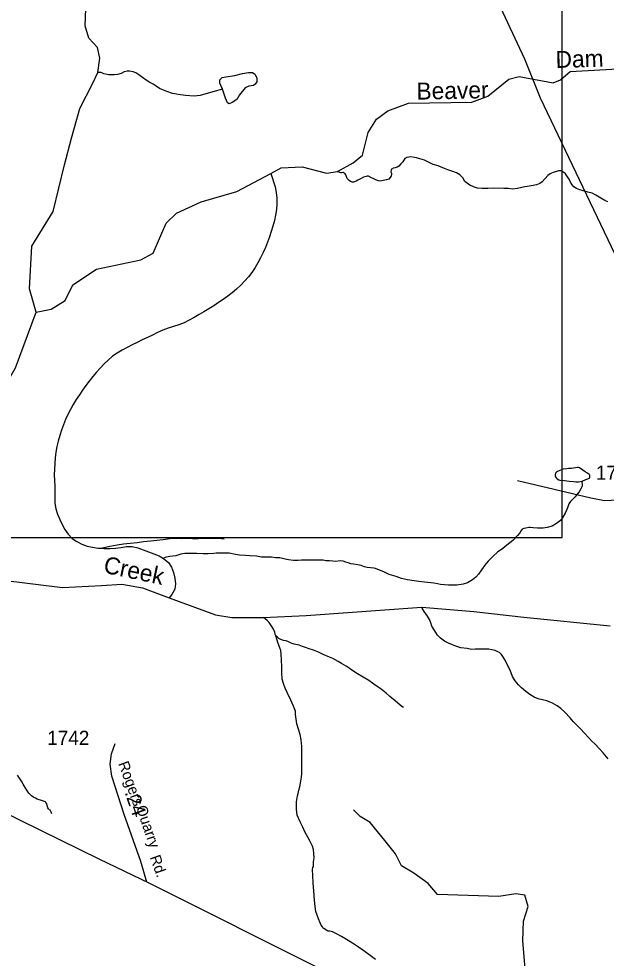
# Model space of a CAD drawing. Extents: x 2056842 to 2160602, y 826753 to 1016856.
# Drawn here: x 2099244 to 2104424, y 842142 to 850429 of the extents above; entities that cross this region are included whole.
import ezdxf

# ---------------------------------------------------------------- set-up
doc = ezdxf.new("R2010")
doc.units = 0
for name, color, linetype in [('Exist Boundary Political CountyLine', 7, 'Continuous'), ('Exist Hydrographic Creek Single Shore', 7, 'Continuous'), ('Exist Hydrographic Creek Single Shore Label', 7, 'Continuous'), ('Exist Hydrographic Misc Water Feature', 7, 'Continuous'), ('Exist Road Non-System Type 51', 7, 'Continuous'), ('Exist Road Secondary Mileage Hundredths English Label', 7, 'Continuous'), ('Exist Road Secondary Type 20 Attributed', 7, 'Continuous'), ('Exist Road Secondary Type 51 Attributed', 7, 'Continuous'), ('Exist Road Secondary Type 51 Label', 7, 'Continuous'), ('Exist Road Secondary Type 51 Number Label', 7, 'Continuous'), ('Exist Utilities Electrical Transmission Line', 7, 'Continuous'), ('Map Preparation Inset Cut Line', 7, 'Continuous')]:
    doc.layers.add(name, color=color, linetype=linetype)

msp = doc.modelspace()

# ---------------------------------------------------------------- linework, layer by layer
at = {"layer": 'Exist Boundary Political CountyLine'}
msp.add_lwpolyline([(2087202.4, 846841.6), (2088278.5, 846703.3), (2089060.9, 846620.9), (2089592.9, 846564), (2090401.1, 846475.5), (2091507.2, 846371.9), (2092417.4, 846283.6), (2093037.6, 846221), (2093614.4, 846162.7), (2094823.1, 845562.6), (2096040.2, 844956.3), (2096290.8, 844827.9), (2097736.3, 844110.3), (2098905.5, 843530.6), (2099954.7, 843014.5), (2100389.5, 842806.4), (2101933, 842032.5), (2102162, 841868.8), (2110170.3, 837920.8)], dxfattribs=at)
at = {"layer": 'Exist Hydrographic Creek Single Shore'}
for points in [[(2099396, 847840.1), (2099337.2, 848048), (2099358.4, 848423.4), (2099545.8, 848727.5), (2099647, 849140.5), (2099707.8, 849374.9), (2099781.3, 849638.4), (2099898, 849860.7), (2099939.8, 849955.3), (2099959.5, 850082), (2099939, 850174.8), (2099863.1, 850258.4), (2099830.1, 850367.4), (2099837.1, 850593.6), (2099895.1, 850809), (2099881.7, 851091.5), (2099843.7, 851552.7), (2099906, 852492)], [(2099396, 847840.1), (2099529.1, 847866.8), (2099654.2, 847943), (2099720, 848082.7), (2099928.1, 848219.5), (2100319.1, 848303.4), (2100428, 848360.2), (2100543.1, 848626.8), (2100635.1, 848713.6), (2100851.1, 848814.1), (2101167, 848906), (2101465.1, 849064.8), (2101558.1, 849114.5), (2101743.8, 849122.2), (2101956.5, 849066.4), (2102054.3, 849080.3), (2102191.1, 849157.2), (2102275.6, 849226.1), (2102324.1, 849426.9), (2102399, 849543.4), (2102498, 849616.8), (2102681.1, 849685.3), (2103240.1, 849693.4), (2103381, 849746.3), (2103564.1, 849896.8), (2103655.1, 849921.1), (2103955.9, 849862.5), (2104022, 849890.6), (2104105, 849964.3), (2104580.1, 849990.7)], [(2097909.2, 846410.6), (2098509.2, 846431), (2098600, 846488.2), (2098624, 846815.8), (2098765.1, 846947.4), (2099023, 847073.4), (2099131.1, 847199.2), (2099214.1, 847348.3), (2099396, 847840.1)], [(2099083.2, 845481), (2099628.1, 845410.6), (2099973.3, 845430.4), (2100153.1, 845440.5), (2100335.5, 845407.6), (2100569.3, 845320.5), (2100979.7, 845171.9), (2101124, 845146.6), (2101398.4, 845148.6), (2101779.1, 845166.2), (2102798, 845237.2), (2103255.2, 845199.8), (2103695.9, 845149.1), (2104458.1, 845073.1)]]:
    msp.add_lwpolyline(points, dxfattribs=at)
at = {"layer": 'Exist Hydrographic Misc Water Feature'}
for points in [[(2101041.7, 849808), (2100955.4, 849785.2), (2100842.7, 849752.3), (2100789.5, 849745.9), (2100714.8, 849752.3), (2100648.3, 849761.6), (2100634.1, 849763.7), (2100598.7, 849769.5), (2100548.4, 849787.3), (2100504.3, 849805.3), (2100484.2, 849815.2), (2100453.9, 849834.9), (2100430.3, 849851), (2100400.2, 849866.9), (2100368.2, 849886.8), (2100301.9, 849934.6), (2100275.9, 849952.3), (2100251.7, 849960.4), (2100220.1, 849966.5), (2100200, 849966.3), (2100174, 849960.1), (2100146.1, 849946), (2100113.7, 849937.9), (2100085.8, 849934), (2100057.7, 849933.8), (2100037.6, 849935.7), (2100009.7, 849941.5), (2099994, 849943.5), (2099970.2, 849953.6), (2099956, 849955.3), (2099939.8, 849955.3)], [(2101041.7, 849808), (2101017.7, 849860), (2101016.4, 849891.6), (2101036.7, 849910.6), (2101069.6, 849915.7), (2101149.3, 849927.1), (2101215.2, 849946.1), (2101268.4, 849956.2), (2101303.8, 849956.2), (2101325.3, 849941), (2101343.1, 849906.8), (2101341.8, 849871.4), (2101327.9, 849851.1), (2101312.7, 849840.9), (2101272.2, 849833.3), (2101240.5, 849819.4), (2101191.1, 849758.6), (2101165.8, 849715.5), (2101126.5, 849690.2), (2101100, 849678.8), (2101098.7, 849678.8), (2101083.5, 849688.9), (2101067, 849729.5), (2101041.7, 849808)], [(2103158.1, 849025.4), (2103131.9, 849051.3), (2103102.1, 849069.2), (2103072.4, 849081.5), (2103026.1, 849097), (2102982.4, 849115), (2102941.6, 849130.9), (2102897.7, 849142.8), (2102862, 849160.8), (2102822, 849180.7), (2102779.6, 849194.4), (2102749.9, 849202.1), (2102733.7, 849204.2), (2102702.1, 849210.2), (2102665.6, 849206), (2102647.7, 849196.1), (2102629.9, 849168), (2102611.6, 849148), (2102593.8, 849130), (2102580.3, 849119.9), (2102564.1, 849113.9), (2102545.8, 849109.7), (2102538, 849105.6), (2102530, 849101.6), (2102526.1, 849095.7), (2102525.9, 849079.5), (2102529.8, 849067.5), (2102530.4, 849055.6), (2102526.3, 849043.7), (2102518.1, 849027.5), (2102506.5, 849015.5), (2102486.4, 849009.6), (2102458.1, 849001.3), (2102434.1, 848995.2), (2102414.4, 848999.4), (2102398.4, 849005), (2102374.6, 849017.2), (2102354.5, 849027.1), (2102326.2, 849039.1), (2102316.4, 849041), (2102306.3, 849038.9), (2102294.6, 849035), (2102282.3, 849030.7), (2102264.3, 849020.9), (2102244.2, 849011), (2102232.1, 849004.7), (2102218.6, 848996.6), (2102204.8, 848990.6), (2102194.6, 848988.5), (2102184.5, 848988.8), (2102176.7, 848990.4), (2102168.5, 848994.5), (2102156.6, 849002.3), (2102140.4, 849020.6), (2102130.4, 849044.4), (2102128.3, 849052.4), (2102122.4, 849060.2), (2102114.4, 849068.3), (2102108.5, 849072.5), (2102102.3, 849072.2), (2102090.6, 849070.3), (2102084.3, 849070.1), (2102074.2, 849072), (2102054.3, 849080.3)], [(2101465.1, 849064.8), (2101505, 848945.7), (2101513.4, 848896.5), (2101519.5, 848846.5), (2101520.2, 848796.9), (2101515.6, 848746.8), (2101508.7, 848697.2), (2101498.8, 848648.3), (2101485.3, 848600.1), (2101469.3, 848552.6), (2101454.5, 848505), (2101438.1, 848457.5), (2101418.7, 848411.8), (2101397.5, 848366.3), (2101375.6, 848321), (2101352, 848276.6), (2101327, 848233.4), (2101299.3, 848192.1), (2101268.4, 848152.6), (2101235.7, 848114.5), (2101200.9, 848078.4), (2101164.6, 848044.2), (2101126, 848012.2), (2101086.1, 847981.8), (2101045.3, 847953.1), (2101004, 847924.8), (2100962.4, 847896.7), (2100920.2, 847870.2), (2100877.1, 847844.2), (2100833.8, 847819.2), (2100790.6, 847794), (2100746.9, 847769.4), (2100702.4, 847747), (2100656.1, 847728.4), (2100608.3, 847714.6), (2100560.1, 847700.8), (2100513.1, 847682.7), (2100468, 847661.6), (2100423.5, 847639.1), (2100378.6, 847617.1), (2100332.9, 847595.6), (2100287.8, 847574.4), (2100242.9, 847552), (2100198.6, 847529.1), (2100154.3, 847505.4), (2100111, 847479.9), (2100070.6, 847451.6), (2100032.9, 847418.7), (2099996.4, 847384.1), (2099962, 847347.9), (2099928.1, 847310.8), (2099896.3, 847272.3), (2099865.4, 847232.7), (2099835.9, 847192.6), (2099806.5, 847152), (2099778, 847110.9), (2099750.4, 847069.2), (2099724.5, 847026.4), (2099699.7, 846982.7), (2099676.9, 846938.3), (2099655.8, 846892.8), (2099637.2, 846846.5), (2099620.3, 846799.6), (2099605.2, 846751.6), (2099591.6, 846703.3), (2099580.6, 846654.7), (2099571.5, 846605.7), (2099565.4, 846555.9), (2099561.3, 846505.9), (2099558, 846456), (2099557.4, 846406.2), (2099559.2, 846356), (2099561.1, 846306.2), (2099562.1, 846256.2), (2099560.5, 846205.7), (2099561.9, 846155.6), (2099571.3, 846107.1), (2099586.7, 846059.3), (2099605.4, 846012.7), (2099626.3, 845967.3), (2099651.3, 845923.8), (2099680.6, 845882.8), (2099713.9, 845845.3), (2099755.1, 845817.1), (2099799.6, 845793), (2099846.9, 845776.5), (2099895.3, 845766.7), (2099945.4, 845760.3), (2099982.7, 845757.9)], [(2104438.7, 848813.6), (2104410.4, 848825.6), (2104376.7, 848845.3), (2104332.4, 848873.1), (2104298.6, 848889.2), (2104260.3, 848899), (2104210.2, 848912.7), (2104192.2, 848918.7), (2104160.6, 848930.8), (2104138.3, 848946.7), (2104122.1, 848964.6), (2104108.1, 848988.6), (2104096, 849014.4), (2104082.3, 849034.4), (2104065.7, 849060.4), (2104049.9, 849072.5), (2104025.9, 849086.3), (2104002.1, 849086.3), (2103984.1, 849082.1), (2103956, 849074.2), (2103940, 849068.1), (2103928.1, 849060.1), (2103908.2, 849047.7), (2103858, 848991.6), (2103838.3, 848975.6), (2103808.3, 848963.5), (2103766.1, 848955.7), (2103706.2, 848945.3), (2103640.6, 848931.3), (2103596.1, 848925), (2103558.4, 848930.7), (2103522.3, 848930.9), (2103432.5, 848934.4), (2103378.5, 848932.4), (2103330.6, 848932.4), (2103288.7, 848933.9), (2103252.4, 848945.8), (2103220.2, 848961.7), (2103188.1, 848985.6), (2103178.4, 848993.6), (2103158.1, 849025.4)], [(2104210.4, 846351.2), (2104242.6, 846363.4), (2104262.3, 846369.3), (2104274.4, 846375.6), (2104277.9, 846379.5), (2104280.4, 846385.6), (2104280.2, 846395.4), (2104278.1, 846401.4), (2104272.4, 846409.6), (2104259.9, 846421.6), (2104238.1, 846433.4), (2104216.2, 846447.3), (2104188.1, 846467), (2104177.8, 846469.4), (2104169.6, 846469.4), (2104152, 846467.2), (2104134.2, 846465), (2104118, 846463), (2104090.1, 846460.7), (2104076.1, 846458.8), (2104043.9, 846454.7), (2104028.1, 846448.6), (2104013.8, 846444.7), (2103993.9, 846434.7), (2103983.9, 846430.5), (2103976.3, 846420.3), (2103972.2, 846406.4), (2103974, 846396.4), (2103976.5, 846388.7), (2103982.4, 846378.5), (2103990.4, 846370.7), (2104004.6, 846360.5), (2104014.4, 846358.6), (2104054.6, 846354.9), (2104098.1, 846351.2), (2104136.6, 846347), (2104156.3, 846345.2), (2104180.5, 846345.2), (2104210.4, 846351.2)], [(2104210.4, 846351.2), (2104208.6, 846335.2), (2104210.4, 846323.2), (2104210.6, 846309.4), (2104208.4, 846299.2), (2104200.4, 846281.3), (2104184.6, 846257.3), (2104166.4, 846235.3), (2104149.1, 846213.2), (2104128.8, 846191.1), (2104108.9, 846171), (2104094.6, 846148.9), (2104080.8, 846114.8), (2104073.1, 846092.9), (2104063, 846068.8), (2104041.3, 846032.7), (2104019.3, 846002.8), (2103985.7, 845976.7), (2103947.6, 845952.4), (2103901.8, 845940.3), (2103867.6, 845936.2), (2103845.7, 845934.2), (2103817.4, 845936), (2103779.4, 845938.1), (2103753.4, 845940.1), (2103741.5, 845939.8), (2103715.9, 845935.6), (2103697.8, 845931.9), (2103683.9, 845925.8), (2103673.8, 845913.6), (2103661.9, 845893.5), (2103641.8, 845871.7), (2103600, 845827.4), (2103546.3, 845785.2), (2103510.6, 845757.3), (2103466.1, 845723.1), (2103426.5, 845686.9), (2103382.6, 845642.8), (2103364.6, 845622.8), (2103344.9, 845596.6), (2103316.8, 845558.7), (2103297.3, 845530.4), (2103272.9, 845504.4), (2103243.2, 845478.5), (2103201.4, 845452.4), (2103163.6, 845442.3), (2103107.1, 845432.2), (2103033.4, 845431.6), (2102963.3, 845439.4), (2102937.3, 845443.3), (2102903.4, 845449.3), (2102821.4, 845459.3), (2102771.4, 845464.8), (2102729.3, 845470.8), (2102671.3, 845478.7), (2102619.6, 845490.6), (2102571, 845508.1), (2102511.2, 845526.1), (2102463.4, 845550), (2102409.3, 845571.6), (2102389.4, 845579.9), (2102375.2, 845581.6), (2102314.9, 845587.5), (2102291.2, 845595.6), (2102262.7, 845605.6), (2102234.6, 845613.1), (2102195, 845617.1), (2102171, 845621.1), (2102148.8, 845628.9), (2102129, 845634.7), (2102105, 845642.9), (2102077.1, 845646.7), (2102038.9, 845642.7), (2102012.9, 845644.6), (2101984.8, 845648.5), (2101952.8, 845648.5), (2101926.8, 845652.4), (2101884.9, 845654.3), (2101842.9, 845654.2), (2101779.1, 845653.7), (2101736.9, 845653.6), (2101707, 845649.6), (2101664.9, 845649.5), (2101620.8, 845655.3), (2101592.7, 845663.2), (2101546.8, 845673), (2101508.9, 845674.8), (2101472.6, 845679), (2101424.8, 845680.6), (2101385, 845680.6), (2101339.1, 845688.3), (2101282.9, 845690.4), (2101242.7, 845694), (2101189, 845698.1), (2101154.8, 845702), (2101099, 845713.7), (2101042.8, 845715.4), (2101004.9, 845715.4), (2100985, 845715.2), (2100965.1, 845713.3)], [(2101054.1, 845837.4), (2101006.3, 845843.4), (2100962.4, 845845.2), (2100912.2, 845843.1), (2100828.5, 845840.7), (2100776.6, 845842.5), (2100730.7, 845844.6), (2100676.8, 845842.3), (2100618.3, 845844.1), (2100574.7, 845839.8), (2100518.5, 845833.7), (2100460.4, 845827.5), (2100408.6, 845821.6), (2100344.6, 845815.4), (2100286.4, 845805.2), (2100226.7, 845798.8), (2100167, 845792.9), (2100110.6, 845786.4), (2100046.9, 845772.5), (2099982.7, 845757.9)], [(2099982.7, 845757.9), (2099995.8, 845756.7), (2100045.6, 845755.3), (2100095.7, 845757.8), (2100145.5, 845765.7), (2100195.1, 845772.8), (2100244.5, 845773), (2100292.7, 845762), (2100340.5, 845744.7), (2100387.7, 845727), (2100435, 845710), (2100481, 845690.1), (2100520.5, 845667.1)], [(2100965.1, 845713.3), (2100912.8, 845709.1), (2100870.8, 845709), (2100814.6, 845711), (2100761.1, 845710.6), (2100707.1, 845710.7), (2100672.9, 845704.5), (2100628.8, 845692.1), (2100577.3, 845684.1), (2100547.2, 845680.1), (2100535.1, 845675.9), (2100523, 845670), (2100520.5, 845667.1)], [(2100520.5, 845667.1), (2100524.2, 845664.5), (2100563.6, 845632.9), (2100590.9, 845591.9), (2100607.9, 845544.3), (2100619.8, 845495), (2100625.7, 845443.8), (2100618.5, 845395.8), (2100594.6, 845351.6), (2100569.3, 845320.5)], [(2103443.1, 844857.1), (2103414.8, 844860.9), (2103389, 844866.9), (2103363, 844868.8), (2103269.3, 844866.8), (2103235.2, 844866.3), (2103197.1, 844872.5), (2103140.9, 844880.1), (2103099.1, 844894.2), (2103069.1, 844906), (2103032.8, 844920), (2102996.9, 844939.7), (2102963.1, 844965.5), (2102945.1, 844981.6), (2102936.9, 844991.4), (2102906.7, 845037.4), (2102886.8, 845071.2), (2102876.6, 845101.1), (2102864.3, 845129.4), (2102846.6, 845159.2), (2102832.1, 845179.3), (2102817.9, 845199.3), (2102802.1, 845228.9), (2102798, 845237.2)], [(2101511.3, 844985), (2101504.6, 845001), (2101500.9, 845019.1), (2101488.6, 845042.9), (2101468.9, 845077.1), (2101450.6, 845102.9), (2101436.7, 845118.9), (2101412.9, 845138.7), (2101398.4, 845148.6)], [(2102636.7, 844352.8), (2102620.9, 844362.5), (2102584.8, 844390.7), (2102562.6, 844410.7), (2102514.9, 844450.4), (2102482.5, 844480), (2102440.4, 844514), (2102412.3, 844534.1), (2102374.2, 844559.8), (2102330.1, 844591.5), (2102280.3, 844621.4), (2102229.6, 844649.4), (2102189.7, 844677.4), (2102155.8, 844701.1), (2102129.6, 844716.9), (2102089.4, 844740.8), (2102059.6, 844758.7), (2102011.7, 844784.6), (2101983.6, 844796.6), (2101927.4, 844822.2), (2101885.4, 844840.3), (2101843.3, 844860.1), (2101805.4, 844869.9), (2101773.4, 844882), (2101745.3, 844892), (2101717.4, 844903.5), (2101673.1, 844913.4), (2101646.9, 844921.5), (2101623.1, 844933.6), (2101600.9, 844941.4), (2101579, 844945.2), (2101554.8, 844953.3), (2101537, 844963.3), (2101525.1, 844973.2), (2101511.3, 844985)], [(2102389.8, 842130.2), (2102331.5, 842173.9), (2102277.6, 842211.7), (2102239.5, 842237.8), (2102187.6, 842273.6), (2102134.9, 842307.6), (2102089.2, 842333.2), (2102045.1, 842357.3), (2102009, 842372.9), (2101987.1, 842379.1), (2101970.9, 842381.1), (2101967.4, 842382.9), (2101934.6, 842402.9), (2101928.8, 842407), (2101920.6, 842418.8), (2101910.6, 842432.9), (2101900.7, 842452.6), (2101886.4, 842488.9), (2101864.6, 842554.7), (2101856.2, 842596.5), (2101850.3, 842654.6), (2101845.8, 842732.4), (2101839.4, 842806.4), (2101835.5, 842872.3), (2101833.3, 842924.6), (2101835.5, 842940.5), (2101843.5, 842950.2), (2101843.3, 842992.4), (2101847.2, 843026.3), (2101846.8, 843064.6), (2101842.9, 843100.4), (2101832.7, 843130.4), (2101812.4, 843172.4), (2101792.9, 843210.3), (2101770.1, 843250.2), (2101748.4, 843298.1), (2101724, 843346.1), (2101699.8, 843402.1), (2101691.6, 843457.7), (2101691.8, 843521.8), (2101701.2, 843573.9), (2101707.6, 843596.1), (2101712.9, 843624.1), (2101720.9, 843654.1), (2101731.2, 843702), (2101737.1, 843738.1), (2101738.9, 843769.8), (2101740.6, 843826), (2101738.5, 843892), (2101740.2, 843945.7), (2101740, 844007.9), (2101733.8, 844068), (2101725.6, 844115.9), (2101697.1, 844207.9), (2101683.2, 844291.5), (2101685.2, 844319.6), (2101666.6, 844363.8), (2101642.8, 844419.4), (2101610.4, 844485.6), (2101592.3, 844525.2), (2101578.2, 844565.5), (2101565.9, 844603.5), (2101564, 844663.4), (2101563.8, 844713.3), (2101561.6, 844771.3), (2101557.9, 844823.4), (2101553.4, 844857.3), (2101547.2, 844879.4), (2101531, 844919.2), (2101511.3, 844985)], [(2104440.1, 843900.2), (2104397.7, 843954.1), (2104363.6, 843990.1), (2104323.4, 844031.9), (2104297.6, 844057.7), (2104265.4, 844091.8), (2104233.2, 844127.6), (2104197.1, 844163.9), (2104167.2, 844195.6), (2104133.1, 844231.2), (2104105, 844261.4), (2104058.3, 844313.1), (2104022.4, 844344.9), (2103990.6, 844368.7), (2103950.6, 844390.7), (2103920.1, 844404.6), (2103900.2, 844412.5), (2103862.5, 844420.3), (2103824.1, 844430.5), (2103788.2, 844444.5), (2103750.1, 844468.1), (2103714, 844493.9), (2103676.1, 844526), (2103650, 844553.9), (2103619.9, 844589.7), (2103597.7, 844627.5), (2103575.8, 844681.6), (2103549.1, 844731.4), (2103531.3, 844769.5), (2103513.3, 844803.5), (2103501, 844819.5), (2103483.1, 844839.2), (2103469.2, 844845.4), (2103443.1, 844857.1)], [(2099536.1, 843415.1), (2099530.3, 843428.9), (2099524.2, 843441.2), (2099520.1, 843447.1), (2099516, 843450.9), (2099512.3, 843453.2), (2099505.9, 843459), (2099500.4, 843468.8), (2099494, 843489.2), (2099489.9, 843503.2), (2099483.8, 843515.1), (2099479.7, 843521), (2099471.9, 843525), (2099453.8, 843531), (2099435.8, 843535), (2099424.1, 843538.7), (2099405.9, 843544.7), (2099391.9, 843552.5), (2099378, 843560.7), (2099355.6, 843574.7), (2099343.5, 843586.6), (2099333.7, 843598.7), (2099315.4, 843624.6), (2099301.7, 843646.6), (2099281.6, 843678.4), (2099269.3, 843702.2), (2099233.2, 843755.9)]]:
    msp.add_lwpolyline(points, dxfattribs=at)
at = {"layer": 'Exist Road Non-System Type 51'}
msp.add_lwpolyline([(2103735.1, 841712.7), (2103722.6, 841874.8), (2103689.4, 842294.6), (2103694.6, 842468.2), (2103734, 842599.1), (2103705, 842698.9), (2103628.1, 842709.3), (2103476.5, 842686.4), (2102936.5, 842705.1), (2102854.4, 842799.7), (2102727.7, 842893.2), (2102617.6, 842955.6), (2102565.7, 843061.6), (2102470.2, 843180), (2102343.5, 843340.1), (2102254.2, 843392), (2102193.9, 843450.2)], dxfattribs=at)
at = {"layer": 'Exist Road Secondary Type 20 Attributed'}
msp.add_lwpolyline([(2100374.3, 842813.6), (2100319.5, 842994.8), (2100174.1, 843408.4), (2100063, 843748.2), (2100050.6, 843852.1), (2100060.9, 843943.6), (2100094.2, 844037.1)], dxfattribs=at)
at = {"layer": 'Exist Road Secondary Type 51 Attributed'}
msp.add_lwpolyline([(2104526.3, 846183), (2104409.5, 846177.3), (2104288, 846200.2), (2103642.3, 846353.6)], dxfattribs=at)
at = {"layer": 'Exist Utilities Electrical Transmission Line'}
msp.add_lwpolyline([(2090208.9, 878090.6), (2090399.6, 877911.2), (2091042.2, 877021.2), (2091166.6, 876875.7), (2095091.8, 871822.6), (2095202.4, 871658.9), (2098164.4, 867008.7), (2098184.9, 866904.8), (2098734, 864623.2), (2099022.7, 863475.6), (2099626.1, 861080), (2100400.4, 858056.5), (2100951.6, 855844.8), (2101980.8, 853661.7), (2102801.4, 851906.3), (2103296.8, 850944.6), (2103702.1, 850075), (2103840.6, 849731.1), (2105377.5, 846510.3), (2106244.1, 844636.9), (2107548.3, 841869.9), (2108761.2, 839864.8), (2109358.7, 838871.2), (2109834.3, 838086.5)], dxfattribs=at)
at = {"layer": 'Map Preparation Inset Cut Line'}
msp.add_lwpolyline([(2059276.8, 845851.8), (2104036.2, 845851.8), (2104036.2, 868310.8), (2085975.1, 868308.6), (2085982, 877260.1), (2059276.8, 877260.1), (2059276.8, 845851.8)], dxfattribs=at)

# ---------------------------------------------------------------- texts
at = {"layer": 'Exist Hydrographic Creek Single Shore Label'}
for s, rotation, p in [('Dam', 1.61263, (2103978.8, 849994.5)), ('Beaver', 1.21619, (2102752.1, 849715.2)), ('Creek', 348.02816, (2099983.1, 845544.5))]:
    msp.add_text(s, height=150, rotation=rotation, dxfattribs=at).set_placement(p)
at = {"layer": 'Exist Road Secondary Mileage Hundredths English Label'}
msp.add_text('.24', height=125, rotation=288.95684, dxfattribs=at).set_placement((2100176, 843603.9))
at = {"layer": 'Exist Road Secondary Type 51 Label'}
for s, rotation, p in [('Rogers', 290.14411, (2100119, 843859.2)), ('Quarry', 288.95681, (2100275.9, 843472.2)), ('Rd.', 289.49584, (2100398.2, 843032.5))]:
    msp.add_text(s, height=95, rotation=rotation, dxfattribs=at).set_placement(p)
at = {"layer": 'Exist Road Secondary Type 51 Number Label'}
for s, p in [('1719', (2104331.6, 846362)), ('1742', (2099494.5, 844022.8))]:
    msp.add_text(s, height=125, dxfattribs=at).set_placement(p)

doc.saveas('drawing.dxf')
